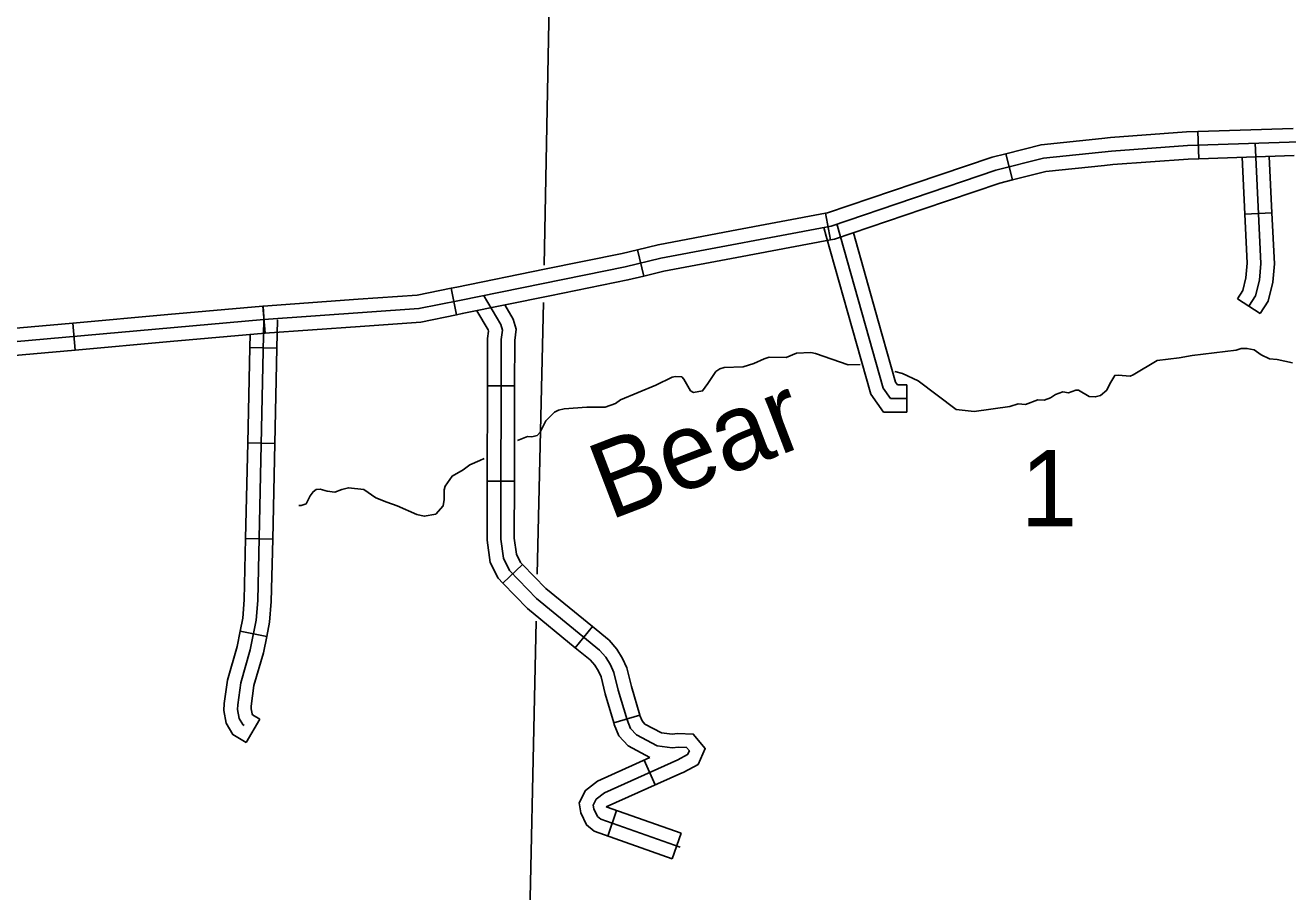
# Model space of a CAD drawing. Extents: x 1370567 to 1373900, y 377514 to 379648.
# Drawn here: x 1372062.3 to 1372261.9, y 378220.6 to 378357.5 of the extents above; entities that cross this region are included whole.
import ezdxf

# ---------------------------------------------------------------- set-up
doc = ezdxf.new("R2010")
doc.units = 0
doc.layers.add('Default', color=7, linetype='Continuous')

msp = doc.modelspace()

# ---------------------------------------------------------------- linework, layer by layer
at = {"layer": 'Default'}
for p, q in [((1372247.65, 378340.71), (1372247.79, 378336.43)), ((1372218.33, 378333.07), (1372217.29, 378337.22)), ((1372188.77, 378327.81), (1372189.56, 378323.59)), ((1372259.36, 378327.89), (1372255.08, 378327.68)), ((1372160.05, 378317.87), (1372159.05, 378322.04)), ((1372129.57, 378315.95), (1372130.43, 378311.76)), ((1372257.52, 378311.94), (1372253.91, 378314.26)), ((1372100.19, 378308.88), (1372099.81, 378313.15)), ((1372099.81, 378313.15), (1372099.85, 378313.15)), ((1372100.15, 378308.88), (1372099.85, 378313.15)), ((1372070.14, 378306.19), (1372069.76, 378310.46)), ((1372069.76, 378310.46), (1372069.76, 378310.46)), ((1372102.05, 378306.49), (1372097.76, 378306.59)), ((1372135.34, 378300.55), (1372139.62, 378300.54)), ((1372201.65, 378300.67), (1372201.65, 378296.38)), ((1372101.71, 378291.41), (1372097.43, 378291.51)), ((1372135.3, 378285.46), (1372139.59, 378285.45)), ((1372101.38, 378276.33), (1372097.09, 378276.42)), ((1372137.77, 378269.34), (1372140.86, 378272.32)), ((1372100.43, 378260.92), (1372096.23, 378261.77)), ((1372149.22, 378259.16), (1372151.93, 378262.49)), ((1372099.37, 378247.86), (1372097.16, 378244.18)), ((1372155.31, 378247.28), (1372159.42, 378248.5)), ((1372161.84, 378237.48), (1372160.09, 378241.39)), ((1372154.34, 378229.4), (1372155.76, 378233.44)), ((1372164.56, 378225.8), (1372165.98, 378229.85))]:
    msp.add_line(p, q, dxfattribs=at)
for points in [[(1372146.49, 378450.86), (1372145.45, 378380.03), (1372144.29, 378319.62)], [(1372100, 378311.02), (1372124.51, 378312.74), (1372130.93, 378314.04), (1372157.08, 378319.36), (1372162.76, 378320.73), (1372189.66, 378325.79), (1372215.72, 378334.62), (1372223.23, 378336.5), (1372234, 378337.64), (1372245.99, 378338.51), (1372295.92, 378340.16), (1372344.02, 378341.04), (1372363.18, 378341.71)], [(1372217.29, 378337.22), (1372222.86, 378338.62), (1372232.45, 378339.63)], [(1372232.45, 378339.63), (1372233.81, 378339.77), (1372245.87, 378340.65), (1372247.65, 378340.71)], [(1372247.65, 378340.71), (1372262.73, 378341.21)], [(1372255.72, 378313.1), (1372256.78, 378314.76), (1372257.37, 378317.25), (1372257.61, 378319.85), (1372256.68, 378338.87)], [(1372202.78, 378332.5), (1372215.12, 378336.68), (1372217.29, 378337.22)], [(1372247.79, 378336.43), (1372246.1, 378336.37), (1372234.19, 378335.5), (1372232.9, 378335.37)], [(1372247.79, 378336.43), (1372262.87, 378336.93)], [(1372255.08, 378327.68), (1372254.64, 378336.65)], [(1372259.36, 378327.89), (1372258.92, 378336.8)], [(1372232.9, 378335.37), (1372223.61, 378334.39), (1372218.33, 378333.07)], [(1372188.77, 378327.81), (1372189.11, 378327.87), (1372202.78, 378332.5)], [(1372204.16, 378328.44), (1372216.33, 378332.57), (1372218.33, 378333.07)], [(1372173.94, 378325.01), (1372188.77, 378327.81)], [(1372189.56, 378323.59), (1372190.2, 378323.71), (1372204.16, 378328.44)], [(1372253.91, 378314.26), (1372254.78, 378315.61), (1372255.25, 378317.59), (1372255.46, 378319.9), (1372255.08, 378327.68)], [(1372257.52, 378311.94), (1372258.78, 378313.91), (1372259.49, 378316.9), (1372259.76, 378319.81), (1372259.36, 378327.89)], [(1372188.89, 378324.19), (1372188.52, 378325.53)], [(1372201.65, 378298.52), (1372199.06, 378298.52), (1372197.88, 378300.18), (1372190.58, 378326.11)], [(1372159.05, 378322.04), (1372162.31, 378322.83), (1372173.94, 378325.01)], [(1372189.56, 378323.59), (1372174.74, 378320.8)], [(1372192.98, 378309.67), (1372188.89, 378324.19)], [(1372197.11, 378310.83), (1372193.2, 378324.73)], [(1372144.36, 378318.96), (1372156.62, 378321.46), (1372159.05, 378322.04)], [(1372174.74, 378320.8), (1372163.21, 378318.63), (1372160.05, 378317.87)], [(1372129.57, 378315.95), (1372130.5, 378316.14), (1372144.36, 378318.96)], [(1372145.21, 378314.76), (1372157.55, 378317.27), (1372160.05, 378317.87)], [(1372114.9, 378314.21), (1372124.22, 378314.86), (1372129.57, 378315.95)], [(1372099.85, 378313.15), (1372114.9, 378314.21)], [(1372130.43, 378311.76), (1372131.36, 378311.94), (1372145.21, 378314.76)], [(1372134.73, 378314.84), (1372137.44, 378310.21), (1372137.7, 378309.33), (1372137.49, 378307.85), (1372137.43, 378276.3), (1372137.86, 378273.28), (1372138.8, 378271.36), (1372143.11, 378266.91), (1372153.07, 378258.79), (1372154.04, 378257.65), (1372154.78, 378256.45), (1372155.32, 378255.25), (1372156.01, 378252.45), (1372157.4, 378247.74), (1372157.95, 378246.4), (1372158.92, 378245.37), (1372162.17, 378243.63), (1372164.54, 378243.31), (1372165.51, 378243.46), (1372166.82, 378243.4), (1372167.25, 378242.88), (1372166.97, 378242.26), (1372165.42, 378241.43), (1372153.83, 378236.24), (1372152.52, 378235.22), (1372152.06, 378234.27), (1372152.15, 378233.67), (1372152.72, 378232.5), (1372153.26, 378232.05), (1372165.79, 378227.64)], [(1372144.17, 378313.72), (1372143.19, 378270.77)], [(1372084.79, 378311.81), (1372069.76, 378310.46)], [(1372099.81, 378313.15), (1372084.79, 378311.81)], [(1372130.43, 378311.76), (1372124.8, 378310.61), (1372115.2, 378309.93)], [(1372133.67, 378312.41), (1372135.45, 378309.36), (1372135.51, 378309.17), (1372135.35, 378307.99), (1372135.34, 378300.55)], [(1372138.1, 378313.32), (1372139.42, 378311.07), (1372139.88, 378309.49), (1372139.64, 378307.7), (1372139.62, 378300.54)], [(1372100, 378311.02), (1372054.45, 378306.94)], [(1372069.76, 378310.46), (1372054.74, 378309.12)], [(1372096.87, 378246.86), (1372096.64, 378247), (1372096.08, 378247.96), (1372095.82, 378249.38), (1372095.87, 378250.12), (1372096.32, 378253.61), (1372097.82, 378258.83), (1372098.76, 378263.5), (1372099.02, 378266.59), (1372100, 378311.02)], [(1372115.2, 378309.93), (1372100.15, 378308.88)], [(1372102.05, 378306.49), (1372102.15, 378310.97)], [(1372201.65, 378296.38), (1372197.96, 378296.38), (1372195.92, 378299.24), (1372192.98, 378309.67)], [(1372201.65, 378300.67), (1372200.16, 378300.67), (1372199.84, 378301.12), (1372197.11, 378310.83)], [(1372085.17, 378307.54), (1372070.14, 378306.19)], [(1372100.19, 378308.88), (1372085.17, 378307.54)], [(1372097.76, 378306.59), (1372097.81, 378308.67)], [(1372055.12, 378304.85), (1372070.14, 378306.19)], [(1372097.43, 378291.51), (1372097.76, 378306.59)], [(1372101.71, 378291.41), (1372102.05, 378306.49)], [(1372194.24, 378303.91), (1372192.36, 378303.84), (1372187.2, 378305.64), (1372186.45, 378305.78), (1372184.2, 378305.7), (1372182.54, 378305.02), (1372179.89, 378305.05), (1372179.06, 378304.79), (1372177.46, 378304.05), (1372175.78, 378303.54), (1372172.78, 378303.42), (1372172.07, 378303.2), (1372171.44, 378302.8), (1372170.18, 378300.89), (1372169.35, 378299.72), (1372167.89, 378299.48), (1372167.44, 378299.75), (1372166.38, 378301.6), (1372166.04, 378301.97), (1372165.07, 378302.03), (1372164.56, 378301.92), (1372161.96, 378300.66), (1372156.39, 378298.3), (1372155.59, 378297.73), (1372153.96, 378297.19), (1372151.02, 378297.19), (1372147.48, 378296.88), (1372146.54, 378296.68), (1372145.91, 378296.36), (1372144.54, 378295.02), (1372143.66, 378293.23), (1372143.17, 378292.71), (1372142.34, 378292.48), (1372141.66, 378292.54), (1372140.09, 378291.89)], [(1372262.62, 378304.16), (1372260.16, 378304.7), (1372258.99, 378304.79), (1372257.65, 378305.42), (1372256.54, 378306.25), (1372255.4, 378306.45), (1372254.48, 378306.42), (1372253.71, 378306.19), (1372246.75, 378305.34), (1372244.69, 378304.94), (1372241.21, 378304.52), (1372237.41, 378302.27), (1372236.93, 378302.09), (1372235.04, 378302.24), (1372234.5, 378302.18), (1372233.73, 378300.87), (1372233.27, 378299.87), (1372232.24, 378299.02), (1372231.42, 378298.79), (1372230.47, 378298.87), (1372228.76, 378299.85), (1372228.33, 378299.85), (1372227.22, 378299.45), (1372226.31, 378299.59), (1372225.16, 378299.19), (1372224.36, 378298.65), (1372223.34, 378298.25), (1372222.34, 378298.31), (1372220.37, 378297.6), (1372219.22, 378297.71), (1372217.91, 378297.26), (1372212.26, 378296.46), (1372209.43, 378296.8), (1372203.44, 378301.32), (1372200.96, 378302.49), (1372199.73, 378302.8)], [(1372135.34, 378300.55), (1372135.3, 378285.46)], [(1372139.62, 378300.54), (1372139.59, 378285.45)], [(1372097.09, 378276.42), (1372097.43, 378291.51)], [(1372101.38, 378276.33), (1372101.71, 378291.41)], [(1372134.79, 378289.08), (1372134.12, 378288.72), (1372132.55, 378288.04), (1372131.47, 378287.27), (1372129.75, 378286.27), (1372128.67, 378284.7), (1372128.5, 378284.1), (1372128.47, 378282.56), (1372128.33, 378281.59), (1372127.15, 378280.25), (1372125.35, 378279.94), (1372124.15, 378280.22), (1372121.04, 378281.57), (1372119.42, 378282.17)], [(1372119.42, 378282.17), (1372117.69, 378282.82), (1372115.81, 378284.16), (1372113.35, 378284.43), (1372112.3, 378284.18), (1372111.19, 378283.73), (1372109.99, 378283.88), (1372108.9, 378284.21), (1372108.27, 378284.14), (1372107.76, 378283.79), (1372107.29, 378283.18), (1372106.65, 378281.88), (1372105.89, 378281.64), (1372105.52, 378281.63)], [(1372135.3, 378285.46), (1372135.29, 378276.15), (1372135.78, 378272.64), (1372137.02, 378270.12), (1372137.77, 378269.34)], [(1372139.59, 378285.45), (1372139.57, 378276.45), (1372139.93, 378273.92), (1372140.57, 378272.61), (1372140.86, 378272.32)], [(1372096.23, 378261.77), (1372096.64, 378263.81), (1372096.88, 378266.7), (1372097.09, 378276.42)], [(1372100.43, 378260.92), (1372100.89, 378263.2), (1372101.16, 378266.48), (1372101.38, 378276.33)], [(1372140.86, 378272.32), (1372144.56, 378268.49), (1372151.93, 378262.49)], [(1372137.77, 378269.34), (1372141.65, 378265.33), (1372149.22, 378259.16)], [(1372097.16, 378244.18), (1372095.06, 378245.44), (1372094.04, 378247.21), (1372093.67, 378249.25), (1372093.73, 378250.32), (1372094.21, 378254.05), (1372095.74, 378259.34), (1372096.23, 378261.77)], [(1372143.03, 378263.35), (1372141.72, 378202.54), (1372141.14, 378164.86)], [(1372151.93, 378262.49), (1372154.57, 378260.33), (1372155.78, 378258.92), (1372156.68, 378257.46), (1372157.36, 378255.95), (1372158.08, 378253.01), (1372159.42, 378248.5)], [(1372099.37, 378247.86), (1372098.21, 378248.55), (1372098.12, 378248.71), (1372097.98, 378249.51), (1372098, 378249.92), (1372098.42, 378253.18), (1372099.9, 378258.33), (1372100.43, 378260.92)], [(1372149.22, 378259.16), (1372151.56, 378257.26), (1372152.3, 378256.39), (1372152.88, 378255.44), (1372153.29, 378254.55), (1372153.94, 378251.89), (1372155.31, 378247.28)], [(1372159.42, 378248.5), (1372159.43, 378248.45), (1372159.78, 378247.58), (1372160.24, 378247.1), (1372162.84, 378245.7), (1372164.53, 378245.48), (1372165.4, 378245.61), (1372167.86, 378245.5), (1372169.76, 378243.22), (1372168.62, 378240.71), (1372166.37, 378239.5), (1372165.76, 378239.23)], [(1372155.31, 378247.28), (1372155.38, 378247.04), (1372156.11, 378245.22), (1372157.6, 378243.65), (1372161.03, 378241.81)], [(1372161.03, 378241.81), (1372152.72, 378238.09), (1372150.81, 378236.6), (1372149.85, 378234.62), (1372149.98, 378233.71)], [(1372165.76, 378239.23), (1372154.11, 378234.02)], [(1372149.98, 378233.71), (1372150.07, 378233.04), (1372150.99, 378231.16), (1372152.18, 378230.15), (1372164.56, 378225.8)], [(1372154.11, 378234.02), (1372165.98, 378229.85)]]:
    msp.add_lwpolyline(points, dxfattribs=at)

# ---------------------------------------------------------------- texts
msp.add_text('Bear', height=12.069, rotation=20.9269, dxfattribs=at).set_placement((1372154.62, 378279.25))
msp.add_text('1', height=12.07, dxfattribs=at).set_placement((1372219.6, 378278.32))

doc.saveas('drawing.dxf')
